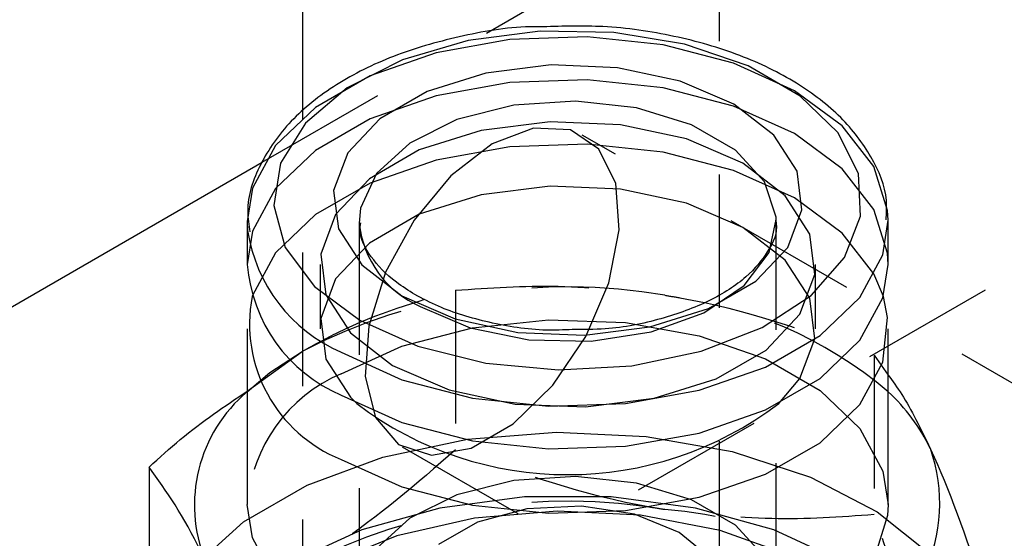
# Model space of a CAD drawing. Header units: inches. Extents: x 1907 to 2452, y -210 to -54.
# Tile 449 of 656: x 2004.317 to 2005.055, y -202.9 to -202.511. Entities that reach past the tile are written whole.
import ezdxf

# ---------------------------------------------------------------- set-up
doc = ezdxf.new("R2010")
doc.units = ezdxf.units.IN
doc.header["$LTSCALE"] = 0.5
doc.header["$MEASUREMENT"] = 0
doc.linetypes.add('HIDDEN', pattern=[0.225, 0.15, -0.075])
doc.layers.add('SID-M-H', color=4, linetype='HIDDEN')
doc.layers.add('SID-M-S', color=105, linetype='Continuous')

msp = doc.modelspace()

# ---------------------------------------------------------------- linework, layer by layer
at = {"layer": 'SID-M-H'}
for p, q in [((2013.70065, -197.71405), (2004.58951, -202.9738)), ((2004.52879, -201.2855), (2004.52879, -203.32686)), ((2004.84129, -203.32686), (2004.84129, -201.2855)), ((2004.49853, -202.61779), (2004.66648, -202.52083)), ((2004.68418, -202.5258), (2004.6289, -202.53574)), ((2004.74197, -202.52378), (2004.68418, -202.5258)), ((2004.79892, -202.5298), (2004.74197, -202.52378)), ((2004.6289, -202.53574), (2004.57936, -202.55303)), ((2004.85171, -202.54352), (2004.79892, -202.5298)), ((2004.89728, -202.56413), (2004.85171, -202.54352)), ((2004.57936, -202.55303), (2004.53842, -202.57667)), ((2004.68418, -202.55795), (2004.6289, -202.56789)), ((2004.74197, -202.55593), (2004.68418, -202.55795)), ((2004.79892, -202.56195), (2004.74197, -202.55593)), ((2004.85171, -202.57567), (2004.79892, -202.56195)), ((2004.93299, -202.59044), (2004.89728, -202.56413)), ((2004.6289, -202.56789), (2004.57936, -202.58518)), ((2004.53842, -202.57667), (2004.50847, -202.60527)), ((2004.89728, -202.59628), (2004.85171, -202.57567)), ((2004.57936, -202.58518), (2004.53842, -202.60881)), ((2004.71422, -202.58743), (2004.6626, -202.59391)), ((2004.76693, -202.5896), (2004.71422, -202.58743)), ((2004.6626, -202.59391), (2004.61622, -202.60853)), ((2004.70189, -202.5921), (2004.6709, -202.60402)), ((2004.72953, -202.59341), (2004.70189, -202.5921)), ((2004.75081, -202.60782), (2004.72953, -202.59341)), ((2004.81643, -202.60026), (2004.76693, -202.5896)), ((2004.95675, -202.62092), (2004.93299, -202.59044)), ((2005.62935, -203.11167), (2004.73839, -202.59733)), ((2004.85873, -202.61854), (2004.81643, -202.60026)), ((2004.93299, -202.62259), (2004.89728, -202.59628)), ((2004.50847, -202.60527), (2004.49124, -202.63718)), ((2004.53842, -202.60881), (2004.50847, -202.63741)), ((2004.61622, -202.60853), (2004.57886, -202.63009)), ((2004.68418, -202.60617), (2004.6289, -202.61611)), ((2004.6709, -202.60402), (2004.6399, -202.62788)), ((2004.74197, -202.60415), (2004.68418, -202.60617)), ((2004.79892, -202.61017), (2004.74197, -202.60415)), ((2004.76344, -202.63377), (2004.75081, -202.60782)), ((2004.85171, -202.62389), (2004.79892, -202.61017)), ((2004.6289, -202.61611), (2004.57936, -202.6334)), ((2004.89728, -202.6445), (2004.85171, -202.62389)), ((2004.89039, -202.64296), (2004.85873, -202.61854)), ((2004.95675, -202.65307), (2004.93299, -202.62259)), ((2004.96719, -202.6538), (2004.95675, -202.62092)), ((2004.57886, -202.63009), (2004.55354, -202.65687)), ((2004.6399, -202.62788), (2004.61227, -202.66111)), ((2004.49124, -202.63718), (2004.48731, -202.66217)), ((2004.50847, -202.63741), (2004.49124, -202.66932)), ((2004.57936, -202.6334), (2004.53842, -202.65703)), ((2004.71422, -202.63565), (2004.6626, -202.64213)), ((2004.76693, -202.63782), (2004.71422, -202.63565)), ((2004.76603, -202.66843), (2004.76344, -202.63377)), ((2004.81643, -202.64848), (2004.76693, -202.63782)), ((2004.6626, -202.64213), (2004.61622, -202.65675)), ((2004.90886, -202.67154), (2004.89039, -202.64296)), ((2004.93299, -202.67081), (2004.89728, -202.6445)), ((2004.85873, -202.66676), (2004.81643, -202.64848)), ((2004.96719, -202.68594), (2004.95675, -202.65307)), ((2004.96762, -202.66125), (2004.96719, -202.6538)), ((2004.53842, -202.65703), (2004.50847, -202.68564)), ((2004.55354, -202.65687), (2004.54231, -202.68667)), ((2004.61622, -202.65675), (2004.57886, -202.67832)), ((2004.61227, -202.66111), (2004.59098, -202.70009)), ((2004.87839, -202.68551), (2004.88369, -202.66056)), ((2004.57122, -202.66217), (2004.57122, -202.94346)), ((2004.75832, -202.70806), (2004.76603, -202.66843)), ((2004.89039, -202.69118), (2004.85873, -202.66676)), ((2004.88372, -202.94346), (2004.88372, -202.66217)), ((2004.49124, -202.66932), (2004.48731, -202.69431)), ((2004.91262, -202.70196), (2004.90886, -202.67154)), ((2004.95675, -202.70129), (2004.93299, -202.67081)), ((2004.57886, -202.67832), (2004.55354, -202.70509)), ((2004.50847, -202.68564), (2004.49124, -202.71754)), ((2004.54231, -202.68667), (2004.54608, -202.71709)), ((2004.85977, -202.71016), (2004.87839, -202.68551)), ((2004.90886, -202.71976), (2004.89039, -202.69118)), ((2004.96763, -202.69431), (2004.96719, -202.68594)), ((2004.54184, -202.69431), (2004.54184, -202.74254)), ((2004.9131, -202.74254), (2004.9131, -202.69431)), ((2004.55354, -202.70509), (2004.54231, -202.73489)), ((2004.59098, -202.70009), (2004.57836, -202.74061)), ((2004.90139, -202.73176), (2004.91262, -202.70196)), ((2004.96397, -202.71842), (2004.95675, -202.70129)), ((2004.74113, -202.74837), (2004.75832, -202.70806)), ((2004.82939, -202.73054), (2004.85977, -202.71016)), ((2004.49124, -202.71754), (2004.49097, -202.71842)), ((2004.54608, -202.71709), (2004.56454, -202.74567)), ((2004.6434, -202.71373), (2004.6434, -202.83344)), ((2004.91262, -202.75018), (2004.90886, -202.71976)), ((2004.61698, -202.72595), (2004.65446, -202.74192)), ((2004.54231, -202.73489), (2004.54608, -202.76531)), ((2004.78995, -202.74484), (2004.82939, -202.73054)), ((2004.87607, -202.75853), (2004.90139, -202.73176)), ((2004.57836, -202.74061), (2004.57577, -202.77827)), ((2004.60322, -202.75569), (2004.65602, -202.74198)), ((2004.65446, -202.74192), (2004.69842, -202.7508)), ((2004.65602, -202.74198), (2004.71297, -202.73595)), ((2004.71297, -202.73595), (2004.77076, -202.73797)), ((2004.77076, -202.73797), (2004.82603, -202.74791)), ((2004.56454, -202.74567), (2004.59621, -202.77009)), ((2004.71633, -202.78497), (2004.74113, -202.74837)), ((2004.74496, -202.7518), (2004.78995, -202.74484)), ((2004.82603, -202.74791), (2004.87558, -202.7652)), ((2004.90139, -202.77998), (2004.91262, -202.75018)), ((2004.55765, -202.77631), (2004.60322, -202.75569)), ((2004.69842, -202.7508), (2004.74496, -202.7518)), ((2004.48731, -202.78934), (2004.52856, -202.75951)), ((2004.5043, -202.77548), (2004.52856, -202.75951)), ((2004.83871, -202.7801), (2004.87607, -202.75853)), ((2004.95715, -202.76226), (2004.96763, -202.77726)), ((2004.95715, -202.76226), (2004.95715, -202.88197)), ((2004.54608, -202.76531), (2004.56454, -202.79389)), ((2004.59621, -202.77009), (2004.6385, -202.78837)), ((2004.87558, -202.7652), (2004.91652, -202.78884)), ((2004.48731, -202.78978), (2004.5043, -202.77548)), ((2004.57577, -202.77827), (2004.58348, -202.809)), ((2004.68661, -202.81391), (2004.71633, -202.78497)), ((2004.79234, -202.79472), (2004.83871, -202.7801)), ((2004.88561, -202.79865), (2004.90139, -202.77998)), ((2004.56454, -202.79389), (2004.56933, -202.79865)), ((2004.6385, -202.78837), (2004.68801, -202.79903)), ((2004.91652, -202.78884), (2004.94647, -202.81744)), ((2004.68801, -202.79903), (2004.74071, -202.8012)), ((2004.74071, -202.8012), (2004.79234, -202.79472)), ((2004.58348, -202.809), (2004.60067, -202.82945)), ((2004.65519, -202.83205), (2004.68661, -202.81391)), ((2004.65225, -202.82536), (2004.71903, -202.82011)), ((2004.71903, -202.82011), (2004.7862, -202.82326)), ((2004.7862, -202.82326), (2004.85063, -202.83468)), ((2004.94647, -202.81744), (2004.96369, -202.84935)), ((2004.58899, -202.83878), (2004.65225, -202.82536)), ((2004.60067, -202.82945), (2004.62547, -202.83743)), ((2004.6034, -202.83117), (2004.83133, -202.96275)), ((2004.53221, -202.85973), (2004.58899, -202.83878)), ((2004.62547, -202.83743), (2004.65519, -202.83205)), ((2004.85063, -202.83468), (2004.90929, -202.85383)), ((2004.73331, -202.85332), (2004.68703, -202.85633)), ((2004.77907, -202.85832), (2004.73331, -202.85332)), ((2004.96369, -202.84935), (2004.96763, -202.87434)), ((2004.48455, -202.88724), (2004.53221, -202.85973)), ((2004.68703, -202.85633), (2004.64434, -202.86708)), ((2004.82025, -202.87088), (2004.77907, -202.85832)), ((2004.90929, -202.85383), (2004.95946, -202.87981)), ((2004.64434, -202.86708), (2004.60903, -202.88462)), ((2004.69499, -202.86865), (2004.63165, -202.877)), ((2004.75995, -202.86865), (2004.69499, -202.86865)), ((2004.73776, -202.87553), (2004.6969, -202.8776)), ((2004.77738, -202.88166), (2004.73776, -202.87553)), ((2004.82328, -202.877), (2004.75995, -202.86865)), ((2004.85319, -202.88989), (2004.82025, -202.87088)), ((2004.63165, -202.877), (2004.57312, -202.89327)), ((2004.71961, -202.87927), (2004.65759, -202.88452)), ((2004.6969, -202.8776), (2004.65972, -202.8876)), ((2004.78207, -202.88243), (2004.71961, -202.87927)), ((2004.81098, -202.89524), (2004.77738, -202.88166)), ((2004.84157, -202.89381), (2004.78207, -202.88243)), ((2004.88181, -202.89327), (2004.82328, -202.877)), ((2004.95946, -202.87981), (2004.99877, -202.91141)), ((2004.44825, -202.92002), (2004.48455, -202.88724)), ((2004.60903, -202.88462), (2004.58425, -202.90739)), ((2004.65759, -202.88452), (2004.59933, -202.89788)), ((2004.65972, -202.8876), (2004.63072, -202.90435)), ((2004.87495, -202.91366), (2004.85319, -202.88989)), ((2004.57312, -202.89327), (2004.52233, -202.91665)), ((2004.59933, -202.89788), (2004.54797, -202.91864)), ((2004.83451, -202.91464), (2004.81098, -202.89524)), ((2004.89493, -202.91281), (2004.84157, -202.89381)), ((2004.93261, -202.91665), (2004.88181, -202.89327))]:
    msp.add_line(p, q, dxfattribs=at)
for centre, radius, start, end in [((2004.64784, -202.65537), 0.07703, 185.98016, 246.38175), ((2004.72699, -203.14303), 0.43181, 80.2289, 117.35717), ((2004.76478, -203.02946), 0.31399, 49.75792, 83.51017), ((2004.60341, -202.88339), 0.11645, 113.13813, 175.54173), ((2004.72699, -203.30376), 0.43181, 80.2289, 117.35717), ((2004.78489, -203.13455), 0.25679, 33.43888, 86.5665)]:
    msp.add_arc(centre, radius, start, end, dxfattribs=at)
for points, knots in [([(2004.6434, -202.71373), (2004.66888, -202.71194), (2004.7203, -202.70832), (2004.77345, -202.71441), (2004.80027, -202.71748)], [0, 0, 0, 0, 0.495458, 1, 1, 1, 1]), ([(2004.52856, -202.75951), (2004.53747, -202.75459), (2004.57633, -202.73312), (2004.61421, -202.72217), (2004.6434, -202.71373)], [0, 0, 0, 0, 0.229367, 1, 1, 1, 1]), ([(2004.80027, -202.71748), (2004.80399, -202.71808), (2004.85697, -202.72656), (2004.90888, -202.74506), (2004.95715, -202.76226)], [0, 0, 0, 0, 0.070219, 1, 1, 1, 1]), ([(2004.6434, -202.83344), (2004.61421, -202.8587), (2004.57633, -202.89148), (2004.53747, -202.91488), (2004.52856, -202.92025)], [0, 0, 0, 0, 0.770633, 1, 1, 1, 1]), ([(2004.80027, -202.87822), (2004.79655, -202.87762), (2004.74358, -202.86914), (2004.69167, -202.85064), (2004.6434, -202.83344)], [0, 0, 0, 0, 0.070219, 1, 1, 1, 1]), ([(2004.95715, -202.88197), (2004.93167, -202.88376), (2004.88025, -202.88738), (2004.82709, -202.88129), (2004.80027, -202.87822)], [0, 0, 0, 0, 0.495458, 1, 1, 1, 1]), ([(2004.99918, -202.99305), (2004.99818, -202.99088), (2004.98399, -202.96), (2004.97008, -202.91957), (2004.95715, -202.88197)], [0, 0, 0, 0, 0.070219, 1, 1, 1, 1])]:
    msp.add_open_spline(points, degree=3, knots=knots, dxfattribs=at)
at = {"layer": 'SID-M-S'}
for p, q in [((2004.66648, -202.52083), (2015.11487, -196.48911)), ((2004.70672, -202.51938), (2004.65279, -202.52634)), ((2004.76196, -202.52038), (2004.70672, -202.51938)), ((2004.81503, -202.52929), (2004.76196, -202.52038)), ((2004.65279, -202.52634), (2004.60354, -202.54083)), ((2004.8626, -202.54553), (2004.81503, -202.52929)), ((2004.60354, -202.54083), (2004.56209, -202.56192)), ((2004.66598, -202.55093), (2004.62203, -202.56479)), ((2004.71492, -202.54479), (2004.66598, -202.55093)), ((2004.76487, -202.54685), (2004.71492, -202.54479)), ((2004.81178, -202.55695), (2004.76487, -202.54685)), ((2004.90167, -202.56809), (2004.8626, -202.54553)), ((2004.85187, -202.57428), (2004.81178, -202.55695)), ((2004.56209, -202.56192), (2004.53103, -202.58831)), ((2004.62203, -202.56479), (2004.58662, -202.58523)), ((2004.73331, -202.57203), (2004.68703, -202.57504)), ((2004.77907, -202.57703), (2004.73331, -202.57203)), ((2004.92981, -202.59555), (2004.90167, -202.56809)), ((2004.68703, -202.57504), (2004.64434, -202.58579)), ((2004.82025, -202.58959), (2004.77907, -202.57703)), ((2004.88188, -202.59742), (2004.85187, -202.57428)), ((2004.58662, -202.58523), (2004.56263, -202.6106)), ((2004.64434, -202.58579), (2004.60903, -202.60333)), ((2004.53103, -202.58831), (2004.5123, -202.61833)), ((2004.85319, -202.6086), (2004.82025, -202.58959)), ((2004.89938, -202.6245), (2004.88188, -202.59742)), ((2004.94523, -202.62618), (2004.92981, -202.59555)), ((2004.60903, -202.60333), (2004.58425, -202.6261)), ((2004.87495, -202.63238), (2004.85319, -202.6086)), ((2004.56263, -202.6106), (2004.55198, -202.63885)), ((2003.88866, -202.96986), (2004.49853, -202.61779)), ((2004.5123, -202.61833), (2004.5071, -202.65009)), ((2004.90295, -202.65334), (2004.89938, -202.6245)), ((2004.58425, -202.6261), (2004.5722, -202.65207)), ((2004.94696, -202.65807), (2004.94523, -202.62618)), ((2004.55198, -202.63885), (2004.55555, -202.66768)), ((2004.88361, -202.65879), (2004.87495, -202.63238)), ((2004.5071, -202.65009), (2004.51575, -202.6816)), ((2004.5722, -202.65207), (2004.57123, -202.6634)), ((2004.89231, -202.68159), (2004.90295, -202.65334)), ((2004.88369, -202.66056), (2004.88361, -202.65879)), ((2004.93491, -202.68921), (2004.94696, -202.65807)), ((2004.96369, -202.68716), (2004.96762, -202.66125)), ((2004.48731, -202.66217), (2004.48731, -202.69431)), ((2004.48731, -202.66217), (2004.48759, -202.66885)), ((2004.55555, -202.66768), (2004.57305, -202.69477)), ((2004.96763, -202.69431), (2004.96763, -202.66217)), ((2004.51575, -202.6816), (2004.5377, -202.71088)), ((2004.86831, -202.70696), (2004.89231, -202.68159)), ((2004.90982, -202.71763), (2004.93491, -202.68921)), ((2004.94647, -202.71907), (2004.96369, -202.68716)), ((2004.57305, -202.69477), (2004.60306, -202.71791)), ((2004.96369, -202.71931), (2004.96763, -202.69431)), ((2004.5377, -202.71088), (2004.57157, -202.73609)), ((2004.8329, -202.7274), (2004.86831, -202.70696)), ((2004.60306, -202.71791), (2004.64315, -202.73524)), ((2004.87327, -202.74156), (2004.90982, -202.71763)), ((2004.91652, -202.74767), (2004.94647, -202.71907)), ((2004.94647, -202.75121), (2004.96369, -202.71931)), ((2004.96719, -202.73416), (2004.96397, -202.71842)), ((2004.78895, -202.74126), (2004.8329, -202.7274)), ((2004.64315, -202.73524), (2004.69007, -202.74534)), ((2004.96369, -202.76753), (2004.96719, -202.73416)), ((2004.48731, -202.74254), (2004.48731, -202.87434)), ((2004.57157, -202.73609), (2004.61524, -202.75565)), ((2004.74002, -202.7474), (2004.78895, -202.74126)), ((2004.82756, -202.7595), (2004.87327, -202.74156)), ((2004.96763, -202.87434), (2004.96763, -202.74254)), ((2004.69007, -202.74534), (2004.74002, -202.7474)), ((2004.87558, -202.7713), (2004.91652, -202.74767)), ((2004.61524, -202.75565), (2004.66596, -202.76832)), ((2004.91652, -202.77982), (2004.94647, -202.75121)), ((2004.55765, -202.7602), (2004.60322, -202.78081)), ((2004.77556, -202.7703), (2004.82756, -202.7595)), ((2004.66596, -202.76832), (2004.72054, -202.77331)), ((2004.72054, -202.77331), (2004.77556, -202.7703)), ((2004.82603, -202.78859), (2004.87558, -202.7713)), ((2004.94647, -202.79944), (2004.96369, -202.76753)), ((2004.87558, -202.80345), (2004.91652, -202.77982)), ((2004.60322, -202.78081), (2004.65602, -202.79453)), ((2004.55765, -202.79235), (2004.60322, -202.81296)), ((2004.65602, -202.79453), (2004.71297, -202.80055)), ((2004.77076, -202.79854), (2004.82603, -202.78859)), ((2004.71297, -202.80055), (2004.77076, -202.79854)), ((2004.91652, -202.82804), (2004.94647, -202.79944)), ((2004.82603, -202.82074), (2004.87558, -202.80345)), ((2004.60322, -202.81296), (2004.65602, -202.82668)), ((2004.77076, -202.83068), (2004.82603, -202.82074)), ((2004.65602, -202.82668), (2004.71297, -202.8327)), ((2004.71297, -202.8327), (2004.77076, -202.83068)), ((2004.87558, -202.85167), (2004.91652, -202.82804)), ((2004.55765, -202.84057), (2004.60322, -202.86118)), ((2004.41372, -202.84632), (2004.41372, -202.95143)), ((2004.82603, -202.86896), (2004.87558, -202.85167)), ((2004.60322, -202.86118), (2004.65602, -202.8749)), ((2004.49124, -202.89933), (2004.48731, -202.87434)), ((2004.65602, -202.8749), (2004.71297, -202.88092)), ((2004.77076, -202.8789), (2004.82603, -202.86896)), ((2004.96763, -202.87434), (2004.96719, -202.88271)), ((2004.71297, -202.88092), (2004.77076, -202.8789)), ((2004.96719, -202.88271), (2004.95675, -202.91559)), ((2004.50847, -202.93124), (2004.49124, -202.89933))]:
    msp.add_line(p, q, dxfattribs=at)
for centre, radius, start, end in [((2004.60516, -202.65122), 0.11888, 188.52852, 246.4468), ((2004.60341, -202.68526), 0.11645, 184.45827, 246.86187), ((2004.59825, -202.73913), 0.10926, 169.07703, 248.1852), ((2004.55876, -202.87482), 0.11107, 130.03842, 201.96551), ((2004.86872, -202.89615), 0.14524, 26.07383, 47.08131), ((2004.72747, -202.59079), 0.26118, 232.73608, 307.26392), ((2004.88258, -202.87351), 0.12367, 290.74208, 19.461)]:
    msp.add_arc(centre, radius, start, end, dxfattribs=at)
for points, knots in [([(2004.70901, -202.51618), (2004.70573, -202.51616), (2004.68422, -202.51601), (2004.64527, -202.52298), (2004.59564, -202.5372), (2004.55267, -202.55876), (2004.51832, -202.58613), (2004.49587, -202.61845), (2004.48582, -202.64771), (2004.48843, -202.6648), (2004.48921, -202.66993)], [0, 0, 0, 0, 0.02712, 0.177841, 0.329017, 0.481082, 0.634278, 0.787322, 0.936078, 1, 1, 1, 1]), ([(2004.96602, -202.66099), (2004.96635, -202.6561), (2004.96741, -202.63986), (2004.9559, -202.61305), (2004.9334, -202.58319), (2004.8999, -202.55737), (2004.85738, -202.53656), (2004.8078, -202.52228), (2004.7572, -202.51481), (2004.72397, -202.51575), (2004.70901, -202.51618)], [0, 0, 0, 0, 0.056908, 0.188765, 0.321638, 0.459379, 0.600586, 0.742478, 0.884065, 1, 1, 1, 1]), ([(2004.88313, -202.6609), (2004.88334, -202.6618), (2004.88519, -202.66975), (2004.8791, -202.68364), (2004.86237, -202.70439), (2004.83473, -202.72242), (2004.79806, -202.73589), (2004.76208, -202.74326), (2004.73913, -202.7432), (2004.73088, -202.74318)], [0, 0, 0, 0, 0.024711, 0.217799, 0.381408, 0.556129, 0.729105, 0.902589, 1, 1, 1, 1]), ([(2004.6129, -202.71694), (2004.60809, -202.71392), (2004.59405, -202.70513), (2004.57882, -202.68837), (2004.57102, -202.67343), (2004.57206, -202.66517), (2004.57232, -202.66307)], [0, 0, 0, 0, 0.181801, 0.5299, 0.880471, 1, 1, 1, 1]), ([(2004.73088, -202.74318), (2004.72438, -202.74345), (2004.70315, -202.74435), (2004.66794, -202.73853), (2004.6348, -202.72853), (2004.61865, -202.71998), (2004.6129, -202.71694)], [0, 0, 0, 0, 0.147773, 0.482923, 0.816164, 1, 1, 1, 1]), ([(2004.96763, -202.77726), (2004.97098, -202.78182), (2004.98131, -202.79581), (2004.99198, -202.8176), (2004.99918, -202.83231)], [0, 0, 0, 0, 0.325409, 1, 1, 1, 1]), ([(2004.41372, -202.84632), (2004.42148, -202.83926), (2004.44547, -202.8174), (2004.47043, -202.80067), (2004.48731, -202.78934)], [0, 0, 0, 0, 0.323365, 1, 1, 1, 1]), ([(2004.99918, -202.83231), (2005.00018, -202.83448), (2005.01437, -202.86535), (2005.02828, -202.90579), (2005.04122, -202.94339)], [0, 0, 0, 0, 0.070219, 1, 1, 1, 1]), ([(2004.45575, -202.91637), (2004.45476, -202.91424), (2004.44056, -202.88395), (2004.42665, -202.86445), (2004.41372, -202.84632)], [0, 0, 0, 0, 0.070219, 1, 1, 1, 1])]:
    msp.add_open_spline(points, degree=3, knots=knots, dxfattribs=at)

doc.saveas('drawing.dxf')
